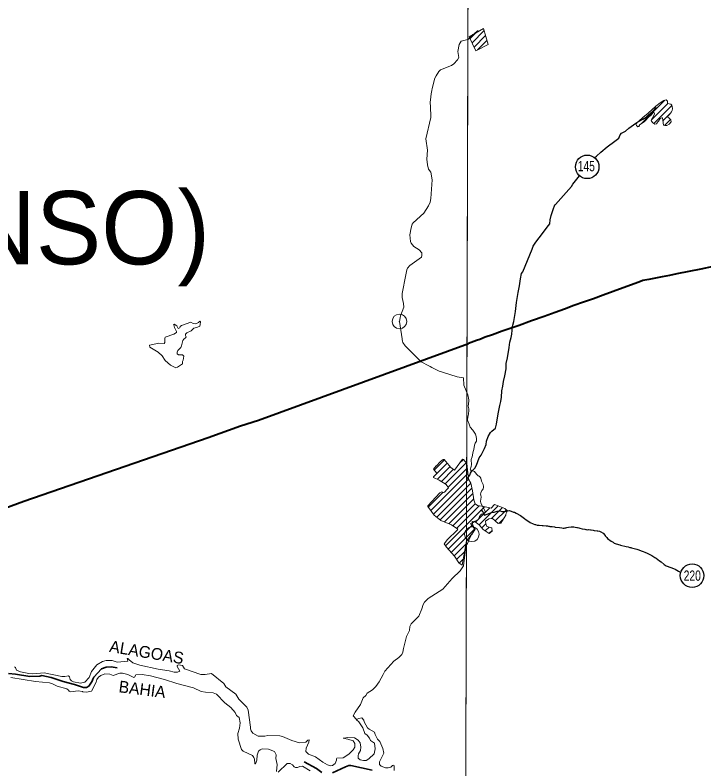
# Model space of a CAD drawing. Extents: x 553962 to 842807, y 8883888 to 9032388.
# Drawn here: x 582541 to 587242, y 8910712 to 8915855 of the extents above; entities that cross this region are included whole.
import ezdxf
from ezdxf.enums import TextEntityAlignment as Align

# ---------------------------------------------------------------- set-up
doc = ezdxf.new("R2010")
doc.units = 0
doc.header["$LTSCALE"] = 200
doc.header["$PDMODE"] = 32
doc.header["$PDSIZE"] = 100
doc.linetypes.add('LONG_DASH_SHORT_DASH', pattern=[9.9, 6, -1.2, 1.5, -1.2])
doc.layers.add('6', color=7, linetype='Continuous', lineweight=13)

msp = doc.modelspace()

# ---------------------------------------------------------------- linework, layer by layer
at = {"layer": '6'}
for p, q in [((585646.2, 8915694.7), (585684.3, 8915732.9)), ((585659.8, 8915665.9), (585742.7, 8915748.8)), ((585654.5, 8915713.5), (585659, 8915718.1)), ((585673.4, 8915637.1), (585751.8, 8915715.5)), ((585696.2, 8915617.4), (585761, 8915682.2)), ((586813.8, 8915113.8), (586974.3, 8915274.2)), ((586882.8, 8915140.3), (586994.4, 8915251.9)), ((586900.1, 8915115.2), (587023, 8915238.1)), ((586961.6, 8915134.2), (587014.3, 8915187)), ((586972, 8915102.2), (587012.5, 8915142.8)), ((586794.2, 8915094.1), (586800.9, 8915100.8)), ((585164.2, 8913764.7), (585168, 8913788.9)), ((585396.8, 8912704.8), (585490.4, 8912798.3)), ((585400.9, 8912751.3), (585470.7, 8912821)), ((585475.4, 8912656.1), (585619.8, 8912800.4)), ((585574.5, 8912797.6), (585600.5, 8912823.6)), ((585423.2, 8912688.8), (585510.1, 8912775.6)), ((585450.2, 8912673.2), (585533, 8912756.1)), ((585495.7, 8912633.9), (585626.7, 8912764.9)), ((585378.8, 8912474.6), (585631.4, 8912727.2)), ((585396.4, 8912449.8), (585636.2, 8912689.5)), ((585418.5, 8912429.5), (585650.2, 8912661.2)), ((585361.2, 8912499.4), (585461.2, 8912599.4)), ((585442.6, 8912411.1), (585658.2, 8912626.7)), ((585471.2, 8912397.3), (585665.1, 8912591.2)), ((585501.1, 8912384.8), (585671, 8912554.7)), ((585478.8, 8912235.2), (585744.3, 8912500.7)), ((585528.9, 8912370.1), (585680.2, 8912521.4)), ((585553.8, 8912352.6), (585708.5, 8912507.3)), ((585682.1, 8912396.1), (585779.6, 8912493.6)), ((585706.9, 8912378.4), (585836.5, 8912508)), ((585791.3, 8912420.4), (585866.7, 8912495.8)), ((585817.4, 8912404.1), (585893.6, 8912480.2)), ((585726.9, 8912356), (585754.2, 8912383.3)), ((585842.2, 8912386.5), (585874.3, 8912418.5)), ((585497.3, 8912211.3), (585658.6, 8912372.5)), ((585517.3, 8912188.8), (585677.4, 8912349)), ((585749.5, 8912336.2), (585775.3, 8912362)), ((585774.5, 8912318.7), (585795.5, 8912339.8)), ((585537.3, 8912166.4), (585618.5, 8912247.6)), ((585554.2, 8912140.9), (585609.2, 8912195.9)), ((585572, 8912116.2), (585600, 8912144.3))]:
    msp.add_line(p, q, dxfattribs=at)
for points in [[(585656.3, 8924738.8), (585614.8, 8909969.8), (585573.6, 8896026.7)], [(585659.6, 8915718.8), (585664, 8915721.8), (585674.1, 8915726.3), (585679.1, 8915730.6), (585692.1, 8915742.6), (585701, 8915749.9)], [(585414.9, 8915441.5), (585432.8, 8915470.1), (585444.4, 8915480.8), (585518.2, 8915510), (585536, 8915523.2), (585560.6, 8915550.4), (585569.1, 8915565.3), (585561.9, 8915607.2), (585571.5, 8915653.5), (585585.9, 8915678), (585631.7, 8915689.4), (585634.6, 8915690.8), (585639.6, 8915694.9), (585655.2, 8915714.2)], [(585387.2, 8915353.3), (585404.3, 8915424.6), (585414.9, 8915441.5)], [(585376.5, 8915206.1), (585374.8, 8915228.7), (585374.3, 8915258.9), (585377.8, 8915297.1), (585380.9, 8915318.6), (585384.2, 8915340.2), (585387.2, 8915353.3)], [(585344.3, 8915010.4), (585377.6, 8915157), (585377.3, 8915185), (585376.5, 8915206.1)], [(585258.2, 8914437.7), (585330, 8914503.1), (585362.7, 8914553.7), (585373.3, 8914579.2), (585378.8, 8914604.6), (585387.7, 8914732), (585378.4, 8914783.1), (585363.1, 8914804.4), (585355, 8914834.1), (585351.6, 8914872.3), (585354.6, 8914933.5), (585344.3, 8915010.4)], [(585317.3, 8914216), (585316.1, 8914232.9), (585298.9, 8914252.4), (585262, 8914276.7), (585242.9, 8914298.7), (585238.3, 8914309.6), (585235.2, 8914355.7), (585242.8, 8914403.2), (585251.4, 8914427.6), (585258.2, 8914437.7)], [(585206.8, 8914082.2), (585213.6, 8914117), (585218.3, 8914129.3), (585233.9, 8914146.7), (585314.4, 8914203.2), (585317.3, 8914215.7), (585317.3, 8914216)], [(585168, 8913788.9), (585170.2, 8913803.4), (585194, 8913862.9), (585192.3, 8913886.6), (585182.1, 8913928.2), (585182.1, 8913956.3), (585206.8, 8914082.2)], [(583457.8, 8913603.4), (583457.8, 8913603.6), (583522.2, 8913617.7), (583557.9, 8913615.2), (583563.8, 8913622.4), (583562.2, 8913648.7), (583565.1, 8913658.5), (583624.2, 8913678.1), (583642.9, 8913689.1), (583643.7, 8913695.9), (583628.5, 8913724.3), (583623.7, 8913742.8)], [(583623.7, 8913742.8), (583623.3, 8913744.4), (583627.1, 8913746.3), (583644.5, 8913734.8), (583653.4, 8913717.7), (583665.2, 8913722.5), (583666.7, 8913731.1), (583676.8, 8913738.3), (583741.4, 8913759.2), (583755.9, 8913751.1), (583774.9, 8913749.5), (583793.7, 8913757.9), (583802.4, 8913766.6), (583802.8, 8913766.1)], [(583802.8, 8913766.1), (583806.2, 8913762.1), (583805.2, 8913743.9), (583801.3, 8913733.7), (583784.9, 8913725.3), (583761, 8913718.8), (583741.9, 8913700.6), (583713.4, 8913686.5), (583705, 8913677.2), (583704.9, 8913669.1), (583709.5, 8913660.2), (583704.9, 8913652.1), (583693.4, 8913644.5), (583685.4, 8913633.9), (583677.6, 8913597.6), (583671.8, 8913586.7), (583652.7, 8913567.2), (583647.2, 8913556.2), (583648, 8913545.1), (583655.7, 8913537.4), (583682.8, 8913536.6), (583692.1, 8913529), (583688.8, 8913501.7), (583682.8, 8913491.9), (583683.7, 8913476)], [(585202.5, 8913598.6), (585187.4, 8913621.3), (585184.9, 8913630.1), (585183, 8913640.7), (585182.1, 8913645.8), (585164.2, 8913764.7)], [(583565.2, 8913497.4), (583544.3, 8913529.8), (583517.2, 8913556.5), (583460.7, 8913589.7), (583457.8, 8913603.4)], [(585365.1, 8913461), (585312.1, 8913489.8), (585233.9, 8913567.4), (585202.5, 8913598.6)], [(583683.7, 8913476), (583650.5, 8913452), (583639.2, 8913449.5), (583602.1, 8913467.3), (583565.2, 8913497.4)], [(585556.7, 8913386.5), (585456.6, 8913418.5), (585434.8, 8913426.6), (585408.2, 8913439.8), (585386, 8913450.3), (585374.6, 8913458.3), (585365.1, 8913461)], [(585630.2, 8913263.8), (585602.7, 8913329.2), (585600.5, 8913381), (585556.7, 8913386.5)], [(585736.2, 8912623.7), (585737.8, 8912631.2), (585738.3, 8912638), (585735.4, 8912652.4), (585724.9, 8912676.3), (585718.3, 8912696.1), (585715, 8912702.5), (585708.5, 8912708.9), (585700.5, 8912712.7), (585693.4, 8912718.1), (585681, 8912734.9), (585675.2, 8912740.7), (585669.2, 8912744.5), (585662.6, 8912744.7), (585653.1, 8912748.3), (585649.1, 8912753.1), (585647.6, 8912756.5), (585647.8, 8912762.3), (585652.8, 8912775.5), (585655.5, 8912788.5), (585655.4, 8912796.9), (585652.9, 8912813.2), (585653.4, 8912822.4), (585659.4, 8912841.6), (585663.8, 8912865.3), (585667.9, 8912876.9), (585671.8, 8912892.1), (585676, 8912920.4), (585680, 8912935.4), (585685.6, 8912942.4), (585689.2, 8912948.4), (585690.5, 8912953.8), (585690.6, 8912965.7), (585688.4, 8912978.7), (585685.4, 8912989.5), (585682.3, 8912996.3), (585663.9, 8913022.7), (585646, 8913043.7), (585639.3, 8913063.9), (585628.3, 8913091.6), (585627.9, 8913097.2), (585633.8, 8913122.4), (585634.1, 8913133.2), (585636.9, 8913159.3), (585636.4, 8913167.7), (585632.5, 8913187.7), (585636.7, 8913220.8), (585636.8, 8913228.4), (585635.7, 8913243), (585633.6, 8913253.8), (585630.2, 8913263.8)], [(585622.7, 8912796.8), (585600.5, 8912823.7), (585595.2, 8912825), (585539.5, 8912751.2), (585515.6, 8912769.3), (585469.4, 8912822.4), (585462.9, 8912823.7), (585443.5, 8912809), (585414.9, 8912778.3), (585415.6, 8912779)], [(585622.1, 8912267.7), (585652.2, 8912309.6), (585680.1, 8912345.6), (585648.2, 8912385.5), (585662.2, 8912391.5), (585674.1, 8912397.5), (585680.1, 8912397.5), (585708.1, 8912377.6), (585736.1, 8912345.6), (585776.1, 8912317.6), (585796.1, 8912333.6), (585794.1, 8912357.6), (585760.1, 8912365.6), (585754.1, 8912383.5), (585750.1, 8912401.5), (585774.1, 8912417.5), (585798.1, 8912421.5), (585838, 8912385.5), (585856, 8912389.5), (585890, 8912443.5), (585890, 8912449.5), (585902, 8912473.5), (585882, 8912489.5), (585838, 8912507.5), (585812.1, 8912515.5), (585790.1, 8912491.5), (585740.1, 8912501.5), (585696.1, 8912509.5), (585680.1, 8912521.5), (585672.1, 8912547.5), (585662.2, 8912609.5), (585650.2, 8912661.4), (585636.2, 8912689.4), (585622.7, 8912796.8)], [(585415.6, 8912779), (585396.2, 8912757.3), (585416.2, 8912731.2), (585414.5, 8912723), (585396.8, 8912705.3), (585396.8, 8912701), (585436.1, 8912682.8), (585481.6, 8912651.8), (585498.9, 8912629.7), (585486.4, 8912619.5), (585473.8, 8912602.6), (585466, 8912598.1), (585452.6, 8912601.9), (585439.9, 8912594.7), (585358.3, 8912507.7), (585358.3, 8912503.4), (585401.6, 8912442.4), (585447.4, 8912407.4), (585518.3, 8912377.6), (585561.9, 8912346.9), (585558.9, 8912339.9), (585492.8, 8912277.7), (585470.1, 8912248.8), (585485.7, 8912224.4), (585539.5, 8912164), (585568.8, 8912118.3), (585592.6, 8912103), (585622.1, 8912267.7)], [(585658.3, 8912313), (585669.3, 8912330.1), (585674.8, 8912344.1), (585674.7, 8912356.1), (585670, 8912363.9), (585669.5, 8912366.5), (585664.5, 8912377.1), (585660.4, 8912393.1), (585660.6, 8912399.1), (585661.4, 8912399.7), (585667, 8912398.8), (585671.5, 8912399.6), (585691.6, 8912407.8), (585703.4, 8912415.2), (585710.9, 8912433.7), (585717.4, 8912443.1), (585724.5, 8912449.1), (585741.6, 8912456.2), (585745.8, 8912461.4), (585749, 8912467.6), (585749.3, 8912469.8), (585718.8, 8912525.6), (585717.8, 8912538.1), (585721, 8912565.3), (585718.2, 8912578.9), (585717.9, 8912586.7), (585719.7, 8912596.1), (585725.9, 8912610.6), (585729.7, 8912616.2), (585736.2, 8912623.7)], [(585052, 8911356.7), (585064, 8911380), (585126, 8911447.6), (585159.2, 8911472.7), (585179.2, 8911493.5), (585188.1, 8911508.8), (585191, 8911533.8), (585213.2, 8911615.2), (585231.4, 8911656.6), (585235.7, 8911683), (585245, 8911701.2), (585295.1, 8911754.3), (585317.8, 8911804.3), (585325.3, 8911832.9), (585335.1, 8911850.8), (585358.8, 8911875.8), (585459.9, 8911939.1), (585523.3, 8912010.5), (585577.2, 8912063.6), (585601.4, 8912098.4), (585618, 8912226.8), (585623.8, 8912242.6), (585628.7, 8912250.5), (585642.8, 8912284.1), (585658.3, 8912313)], [(584641, 8910758.3), (584591.5, 8910794.6), (584542.4, 8910812.7), (584524.6, 8910830.5), (584528.2, 8910853.4), (584545.1, 8910894.9), (584548.4, 8910910.8), (584546.9, 8910911.2), (584539.2, 8910908.2), (584524.9, 8910894.4), (584481.6, 8910890), (584429.4, 8910906.1), (584366.4, 8910934.4), (584348.8, 8910937.6), (584265.8, 8910940.9), (584246.1, 8910935.6), (584201, 8910936.7), (584164.3, 8910955.8), (584151.3, 8910971.6), (584147.4, 8910984.7), (584148.7, 8910996.2), (584130.6, 8911112.6), (584123.4, 8911134.2), (584068.8, 8911188.8), (584046.7, 8911222.8), (583979.6, 8911272.1), (583966.5, 8911293.9), (583882.2, 8911363.2), (583838.3, 8911355.7), (583808.5, 8911355.2), (583696.2, 8911394.6), (583683, 8911417.9), (583657.1, 8911421.6), (583646.5, 8911418.1), (583648, 8911410.9), (583666.4, 8911379.1), (583648.5, 8911372.9), (583626.9, 8911373), (583592.4, 8911382), (583517.2, 8911392.7), (583393.6, 8911421.1), (583345.3, 8911435.9), (583319.1, 8911456.7), (583310.5, 8911466.5), (583307.1, 8911466.5), (583309.5, 8911446.9), (583237.7, 8911441.4), (583203.3, 8911451.7), (583163.4, 8911452.9), (583136.7, 8911443.9), (583099.1, 8911422.9), (583062.9, 8911375.8), (583045.7, 8911335.9), (583016.8, 8911303.6), (582988.5, 8911297.2), (582940.1, 8911306.8), (582925.6, 8911313.4), (582918.1, 8911322.8), (582911.8, 8911341.3), (582906, 8911346.2), (582880.8, 8911342.6), (582861.2, 8911343.5), (582740.1, 8911367.8), (582663.3, 8911361.8), (582634.4, 8911363.2)], [(582634.4, 8911363.2), (582579.1, 8911373.6), (582550.8, 8911386.8), (582545.9, 8911396.6), (582544.2, 8911404.8), (582536.6, 8911407.9)], [(583062.7, 8911243.2), (583095.4, 8911304), (583099.7, 8911321.3), (583111.2, 8911338.2), (583126.6, 8911350.5), (583153.6, 8911361.8), (583188.6, 8911359.7), (583211.3, 8911350.5), (583256.3, 8911366.4), (583274.7, 8911366.4), (583309.8, 8911355.4), (583350.5, 8911335.3), (583355.5, 8911337.7), (583364.5, 8911354.3), (583407.8, 8911356.6), (583465.7, 8911346.7), (583560.9, 8911323.1), (583645.6, 8911294.8), (583758.9, 8911266.5), (583811.2, 8911241.3), (583841, 8911234.7), (583892.8, 8911231.2), (583915.5, 8911221.6), (583973.2, 8911163.9), (584013.1, 8911130.1), (584043.2, 8911097.8), (584052.5, 8911077.1), (584070.1, 8911062), (584076.9, 8911026.9), (584071.6, 8910989.7), (584061.4, 8910954.7), (584062.8, 8910915.7), (584086.9, 8910843.7), (584097.7, 8910833.8), (584161, 8910803.5), (584170.1, 8910791), (584173.9, 8910778.7), (584176.1, 8910750.2), (584178.9, 8910747.1), (584182.3, 8910746.8), (584184.8, 8910750.9), (584190.7, 8910771), (584192.8, 8910806.3), (584203.3, 8910833), (584212.9, 8910843.5), (584227.1, 8910848.6), (584269.4, 8910846.1), (584310.4, 8910830.5), (584322.4, 8910808.9), (584320.2, 8910783.4), (584328.8, 8910742.2), (584326.1, 8910695.4)], [(584869.8, 8911049.2), (584847.8, 8911073.4), (584861.8, 8911099.2), (584897.9, 8911152.3), (584915.7, 8911196.5), (584933.9, 8911213.8), (584944.2, 8911228.3), (584979.9, 8911250.9), (585001.8, 8911273.7), (585026.2, 8911306.6), (585052, 8911356.7)], [(582512.2, 8911335.3), (582681.7, 8911309.6), (582777, 8911299.2), (582796.6, 8911293), (582827.3, 8911276.8), (582893.4, 8911258.7), (582906.7, 8911249.2), (582909.6, 8911243.5), (582918.9, 8911239.1), (582972.2, 8911244.5), (583002.2, 8911240.8), (583003.6, 8911237.4), (583029.7, 8911234.8), (583062.7, 8911243.2)], [(585128, 8910701.8), (585129, 8910730.6), (585125.8, 8910737.8), (585125, 8910738.2), (585117.6, 8910735.4), (585105.2, 8910723.1), (585087.3, 8910719.3), (585068, 8910719.9), (585038.3, 8910731.3), (585028.3, 8910741.3), (585028.9, 8910759.6), (585057.1, 8910820), (585049.8, 8910852.2), (585029.9, 8910899.7), (585014.7, 8910915.8), (584998.2, 8910946.8), (584994.6, 8910961.8), (584956.8, 8910982.3), (584945.7, 8910992), (584922.3, 8911033.6), (584921.4, 8911043.8), (584906.8, 8911060.5), (584886.1, 8911057.1), (584874.9, 8911052.5), (584870.9, 8911046.7), (584887.2, 8911034), (584914.8, 8910992.1), (584927.4, 8910954.3), (584944.4, 8910942.7)], [(584944.4, 8910942.7), (584960.4, 8910920.9), (584967.4, 8910905.9), (584993.8, 8910887.8), (584999.1, 8910849), (584992.2, 8910815.8), (584954.7, 8910780.4), (584936, 8910769.9), (584918.9, 8910768.5), (584896.4, 8910774.5), (584883, 8910786.4), (584881.5, 8910800.6), (584884.8, 8910814.9), (584897.1, 8910837.6), (584900.6, 8910861.3), (584897, 8910889.5), (584881.7, 8910909.3), (584856.5, 8910923.9), (584810.8, 8910927.6), (584781.5, 8910922.4), (584780, 8910920.9), (584812.5, 8910915), (584847.9, 8910902.9), (584859.2, 8910885.3), (584858.6, 8910861.6), (584848.5, 8910843.3), (584819.4, 8910811.9), (584780.6, 8910786.7), (584737.2, 8910786.5), (584735.1, 8910781.6), (584735.5, 8910771.3), (584725.7, 8910749.3), (584706.1, 8910735.8), (584694.1, 8910733.8), (584672.2, 8910740.6), (584641, 8910758.3)], [(584337.2, 8910690.8), (584398.2, 8910749.5), (584418.5, 8910749.9), (584434, 8910739.1), (584445.3, 8910725.4), (584455.6, 8910720.9), (584468.6, 8910721), (584483.1, 8910729.5), (584503.5, 8910731.6), (584555.8, 8910699.3)]]:
    msp.add_lwpolyline(points, dxfattribs=at)
for points in [[(585645.8, 8921027.3), (574684.9, 8921064.7), (574653.9, 8910009.3), (585614.8, 8909969.8)], [(585640, 8915707.7), (585685.4, 8915611.8), (585768.3, 8915655.4), (585738.6, 8915763.7)], [(586913.1, 8915233.4), (586943.5, 8915256), (586968, 8915272.7), (586983.7, 8915276.6), (586992.5, 8915266.8), (586993.5, 8915252.1), (587016, 8915247.2), (587021.9, 8915241.3), (587025.8, 8915229.5), (587026.8, 8915216.8), (587024.8, 8915203), (587019.9, 8915194.2), (587006.2, 8915176.6), (586997.4, 8915168.7), (586993.5, 8915159.9), (587003.3, 8915152), (587016, 8915139.3), (587018, 8915127.5), (587005.2, 8915109.9), (586989.5, 8915102), (586973.9, 8915102), (586965, 8915103), (586961.1, 8915138.3), (586958.2, 8915153), (586953.3, 8915153), (586943.5, 8915149.1), (586931.7, 8915130.5), (586925.8, 8915124.6), (586922.9, 8915119.7), (586918, 8915113.8), (586906.2, 8915110.8), (586892.5, 8915120.7), (586884.6, 8915130.5), (586881.7, 8915138.3), (586901.3, 8915174.6), (586903.3, 8915182.4), (586899.3, 8915192.2), (586894.4, 8915190.3), (586877.8, 8915167.7), (586870.9, 8915165.8), (586832.7, 8915126.5), (586802.3, 8915105.9), (586799.3, 8915095.2), (586789.5, 8915093.2), (586780.7, 8915102), (586777.8, 8915110.8), (586790.5, 8915127.5), (586797.4, 8915131.4), (586823.8, 8915156.9), (586860.1, 8915186.4)]]:
    msp.add_lwpolyline(points, close=True, dxfattribs=at)
at = {"layer": '6', "lineweight": 25}
for points in [[(586706.4, 8915062.2), (586729.7, 8915084), (586760.1, 8915106.5), (586784.3, 8915123.2), (586823.6, 8915145.7), (586847, 8915158.3), (586863.6, 8915174), (586876.8, 8915185.2), (586890.9, 8915196.4), (586914.5, 8915221.7), (586915.6, 8915222.3), (586917.4, 8915222.5)], [(586497.7, 8914883.6), (586508.3, 8914893.6), (586538, 8914920.3), (586580.2, 8914956.6), (586633.3, 8914995.3), (586661.6, 8915016), (586666.2, 8915026.8), (586670.9, 8915039.1), (586680.2, 8915050.5), (586702.7, 8915060.1), (586706.4, 8915062.2)], [(586228.4, 8914563.8), (586338, 8914686.4), (586347.1, 8914702.6), (586393.3, 8914758.1)], [(586070, 8914257.2), (586077.1, 8914278.1), (586094.2, 8914305.4), (586139.4, 8914364.6), (586172.7, 8914407.5), (586190, 8914431.6), (586192.9, 8914459.2), (586200, 8914488.1), (586213.2, 8914528.1), (586224.4, 8914559.4), (586228.4, 8914563.8)], [(585934, 8913722), (585934.1, 8913727.4), (585935.2, 8913729.7), (585937.4, 8913740.1), (585943.5, 8913764.7), (585955.7, 8913833.7), (585961.6, 8913894.9), (585973, 8913962.3), (585983.6, 8914007.2), (585990.8, 8914055.1), (585996.9, 8914092.1), (586005.3, 8914103.8), (586070, 8914257.2)], [(585856.5, 8913219.1), (585860.7, 8913248.2), (585862.4, 8913291.7), (585868.5, 8913322.9), (585873.7, 8913355.2), (585882.9, 8913393), (585891, 8913440.9), (585892.9, 8913478), (585900.7, 8913515.9), (585913.7, 8913588.2), (585917.8, 8913623.5), (585925.6, 8913655.5), (585931.1, 8913678.4), (585934.2, 8913705.8), (585934, 8913722)], [(585623.2, 8912691.7), (585629.9, 8912698.6), (585644, 8912715.2), (585647.4, 8912722.6), (585647.8, 8912731), (585656, 8912741.3), (585677.9, 8912764.1), (585688.7, 8912784), (585708.8, 8912833.9), (585720.6, 8912852.9), (585744.2, 8912898.7), (585755.7, 8912925.3), (585758.6, 8912948.3), (585769, 8912979.4), (585785.3, 8913008.3), (585795.4, 8913017.5), (585819.2, 8913037.2), (585827, 8913063.2), (585838, 8913133.6), (585848.6, 8913192.5), (585856.5, 8913219.1)], [(585714.7, 8912475.9), (585724.1, 8912475.4), (585725.1, 8912474.8), (585731.8, 8912467), (585736.8, 8912456.3), (585742.8, 8912445.1), (585743.5, 8912444.3), (585763.1, 8912449.6), (585791.7, 8912461.8), (585809.2, 8912463.3), (585824.3, 8912469.3), (585831.6, 8912471.5), (585844.2, 8912472.3), (585850.6, 8912471.9), (585863.1, 8912469.2), (585875.1, 8912467.4), (585880.6, 8912467.8), (585886.4, 8912469), (585893.4, 8912471), (585899.8, 8912472.4), (585915.8, 8912474.7), (585942.4, 8912464.9), (585949, 8912463.1), (585959.9, 8912457.3), (585989.6, 8912441.1), (586000.1, 8912434.3), (586016.1, 8912421.7), (586027.8, 8912412.1), (586039.7, 8912403.8), (586056.1, 8912394.2), (586061.5, 8912391.2), (586072, 8912386.2), (586077.3, 8912384), (586087, 8912380.8), (586092.6, 8912379.8), (586102.9, 8912376.2), (586118.2, 8912374), (586137.9, 8912373.1), (586144, 8912373.1), (586164.9, 8912371.5), (586175.2, 8912369.5), (586180.3, 8912368.1), (586185.2, 8912367.3), (586190.5, 8912366.9), (586195.8, 8912366.7), (586205.8, 8912365.2), (586221, 8912363.6), (586226.7, 8912362.2), (586256.6, 8912358.6), (586272.5, 8912355.8), (586282.2, 8912354.8), (586287.7, 8912355.5), (586293.6, 8912356.7), (586300, 8912357.1), (586305.6, 8912358.1), (586317.3, 8912360.9), (586335.4, 8912362.9), (586335.4, 8912362.9), (586348, 8912363.6)], [(586348, 8912363.6), (586353.5, 8912363), (586363.2, 8912361.4), (586373.8, 8912359), (586379.8, 8912358.2), (586388.9, 8912356), (586394.6, 8912354), (586409.6, 8912349.8), (586430, 8912346.7), (586435.1, 8912345.5), (586439.7, 8912344.7), (586450.3, 8912344.3), (586456.2, 8912344.7), (586466.5, 8912344.1), (586471.8, 8912342.9), (586486.8, 8912340.8), (586492.6, 8912339.4), (586512.4, 8912336), (586518, 8912335.8), (586528.4, 8912334.6), (586538.3, 8912330.6), (586554.6, 8912320.6), (586566.6, 8912304.4), (586568.3, 8912303), (586577.9, 8912290.2), (586583.1, 8912284.6), (586607.6, 8912267), (586623.2, 8912258.4), (586629.7, 8912253.2), (586643.5, 8912247.5), (586666.8, 8912241.5), (586673.2, 8912239.3), (586710.9, 8912228.5), (586724.5, 8912226.6), (586736.3, 8912223.8), (586742.6, 8912222.6), (586748.4, 8912221), (586766.5, 8912215), (586784.4, 8912210.6), (586796.5, 8912206.4), (586814.4, 8912199.1), (586826, 8912195.1), (586837.7, 8912191.3), (586843.9, 8912188.7), (586850.1, 8912186.7), (586886.9, 8912168.1), (586907.5, 8912153.5), (586915.4, 8912150.1), (586939.5, 8912132.9), (586950.7, 8912123.9), (586970.1, 8912107.2), (586976.9, 8912102), (586984.3, 8912097.8), (586997.1, 8912092.2), (587002.8, 8912090.2), (587014.6, 8912085.8), (587032.8, 8912080.2), (587044.3, 8912074.2), (587056.4, 8912067.2), (587068.5, 8912060.6), (587083.5, 8912053.1)]]:
    msp.add_lwpolyline(points, dxfattribs=at)
at = {"layer": '6', "lineweight": 40}
for points in [[(587942.9, 8914269.9), (587894.7, 8914259.8), (587797.8, 8914239.6), (587700.8, 8914220), (587586.4, 8914197.2), (587471.4, 8914174.2), (587387.3, 8914155.4), (587304, 8914139.1), (587220.7, 8914122.7), (587137.7, 8914106.3), (587056.1, 8914089), (587006.5, 8914079.3)], [(587006.5, 8914079.3), (586956.9, 8914069.8), (586911.4, 8914060.1), (586866.7, 8914051.8), (586825.2, 8914043.6), (586798.3, 8914033.5), (586690.9, 8913993.9), (586622.7, 8913968.9), (586555, 8913944.4), (586487.3, 8913919.8), (586419.9, 8913896.5), (586354.1, 8913872.9), (586290, 8913849.2), (586225.8, 8913825.7), (586151.9, 8913798.9), (586066.1, 8913768.3), (585980.4, 8913738.3), (585934, 8913722)], [(585934, 8913722), (585864.5, 8913697.7), (585798.1, 8913673.2), (585748.7, 8913656.8), (585711.9, 8913642.6), (585690.2, 8913634.1), (585634.1, 8913614.2)], [(582260, 8912414.3), (582602, 8912537.9), (583859, 8912972.9), (584080.2, 8913052.4), (584201.3, 8913092.2), (585634.1, 8913614.2)]]:
    msp.add_lwpolyline(points, dxfattribs=at)
at = {"layer": '6', "linetype": 'LONG_DASH_SHORT_DASH', "lineweight": 35}
for points in [[(582496.6, 8911362.4), (582544.5, 8911359.4), (582641.4, 8911343.8), (582710.6, 8911346), (582724.4, 8911349.4), (582786.7, 8911336.4), (582869.7, 8911307.5), (582946.6, 8911287.2), (583008.9, 8911268.1), (583029.6, 8911268.6), (583045.2, 8911277.6), (583067.7, 8911311.3), (583070.7, 8911325.2), (583077.6, 8911337.3), (583130.3, 8911394.8), (583161.9, 8911405.6), (583196.6, 8911409.1), (583238, 8911401.7), (583238.9, 8911401.7)], [(584514, 8910760.2), (584597.3, 8910716), (584635, 8910687.1)], [(584707.2, 8910685.8), (584795.4, 8910727.2), (584819.5, 8910734.6), (584831.7, 8910735), (584977.8, 8910704.3)]]:
    msp.add_lwpolyline(points, dxfattribs=at)
at = {"layer": '6', "lineweight": 25}
for centre in [(586445.1, 8914819.6), (587160.8, 8912030.6)]:
    msp.add_circle(centre, 80.3, dxfattribs=at)
at = {"layer": '6'}
for p in [(585164.2, 8913764.7), (585658.3, 8912313)]:
    msp.add_point(p, dxfattribs=at)

# ---------------------------------------------------------------- texts
at = {"layer": '6', "width": 0.75}
for s, p in [('145', (586439, 8914789.8)), ('220', (587162.1, 8911995.9))]:
    msp.add_text(s, height=70, dxfattribs=at).set_placement(p, align=Align.CENTER)
at = {"layer": '6'}
msp.add_text('(PAULO AFONSO)', height=500, dxfattribs=at).set_placement((578150.5, 8914154.4))
for s, rotation, p in [('ALAGOAS', 350.452, (583432.5, 8911469.1)), ('BAHIA', 352.646, (583404, 8911215.6))]:
    msp.add_text(s, height=80, rotation=rotation, dxfattribs=at).set_placement(p, align=Align.CENTER)

doc.saveas('drawing.dxf')
